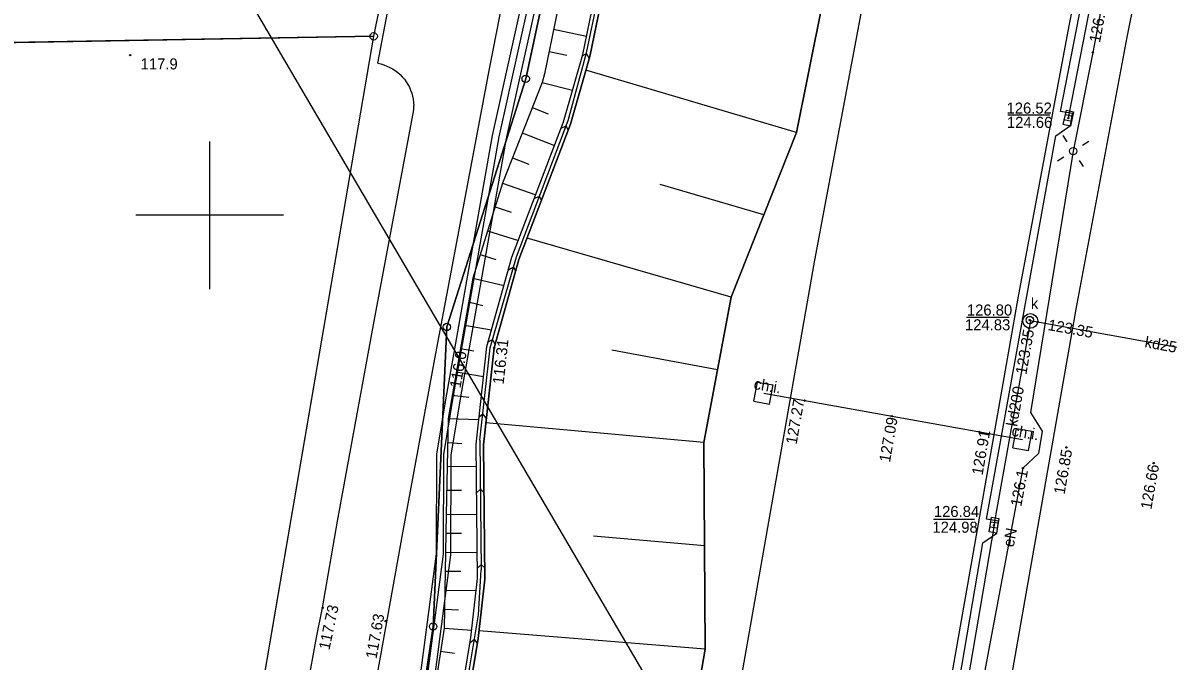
# Model space of a CAD drawing. Extents: x 6424617 to 6425697, y 5665845 to 5667190.
# Drawn here: x 6425187.4 to 6425264.9, y 5666069.8 to 5666113 of the extents above; entities that cross this region are included whole.
import ezdxf

# ---------------------------------------------------------------- set-up
doc = ezdxf.new("R2010")
doc.units = 0
for name, color, linetype in [('Warstwa 1', 7, 'Continuous'), ('Warstwa 10', 7, 'Continuous'), ('Warstwa 12', 7, 'Continuous'), ('Warstwa 13', 7, 'Continuous'), ('Warstwa 14', 7, 'Continuous'), ('Warstwa 15', 7, 'Continuous'), ('Warstwa 16', 7, 'Continuous'), ('Warstwa 2', 7, 'Continuous'), ('Warstwa 20', 7, 'Continuous'), ('Warstwa 21', 7, 'Continuous'), ('Warstwa 25', 7, 'Continuous'), ('Warstwa 4', 7, 'Continuous'), ('Warstwa 44', 7, 'Continuous'), ('Warstwa 47', 7, 'Continuous'), ('Warstwa 5', 7, 'Continuous'), ('Warstwa 6', 7, 'Continuous'), ('Warstwa 61', 7, 'Continuous'), ('Warstwa 63', 7, 'Continuous'), ('Warstwa 8', 7, 'Continuous'), ('Warstwa 9', 7, 'Continuous')]:
    doc.layers.add(name, color=color, linetype=linetype)

msp = doc.modelspace()

# ---------------------------------------------------------------- linework, layer by layer
at = {"layer": 'Warstwa 1'}
for p, q in [((6425221.4, 5666109.24), (6425235.64, 5666175.69)), ((6425221.4, 5666109.24), (6425235.64, 5666175.69)), ((6425211.111, 5666112.114), (6425211.695, 5666114.967)), ((6425211.111, 5666112.114), (6425211.695, 5666114.967)), ((6425181.795, 5666111.614), (6425211.111, 5666112.114)), ((6425181.795, 5666111.614), (6425211.111, 5666112.114)), ((6425201.568, 5666056.314), (6425211.111, 5666112.114)), ((6425201.568, 5666056.314), (6425211.111, 5666112.114)), ((6425216.06, 5666092.43), (6425221.4, 5666109.24)), ((6425216.06, 5666092.43), (6425221.4, 5666109.24)), ((6425215.14, 5666072.15), (6425216.06, 5666092.43)), ((6425215.14, 5666072.15), (6425216.06, 5666092.43)), ((6425206.5, 5666014.74), (6425215.14, 5666072.15)), ((6425206.5, 5666014.74), (6425215.14, 5666072.15))]:
    msp.add_line(p, q, dxfattribs=at)
at = {"layer": 'Warstwa 10'}
msp.add_lwpolyline([(6425214.289, 5666065.784), (6425214.58, 5666067.4), (6425215.83, 5666077.04), (6425215.86, 5666083.8), (6425216.52, 5666087.79), (6425219.61, 5666105.3), (6425228.34, 5666144.71), (6425232.26, 5666162.7), (6425238.65, 5666194.71), (6425242.26, 5666206.57), (6425245.38, 5666217.85), (6425248.88, 5666231.8), (6425253.995, 5666253.473)], dxfattribs=at)
for centre in [(6425211.111, 5666112.114), (6425211.111, 5666112.114), (6425221.4, 5666109.24), (6425216.06, 5666092.43), (6425215.14, 5666072.15)]:
    msp.add_circle(centre, 0.25, dxfattribs=at)
at = {"layer": 'Warstwa 12'}
for points in [[(6425305.48, 5666314.773), (6425305.46, 5666314.69), (6425304.78, 5666311.87), (6425300.71, 5666295.15), (6425294.99, 5666272.35), (6425290.15, 5666250.61), (6425284.71, 5666227.74), (6425279.01, 5666202.22), (6425275.47, 5666185.36), (6425276.45, 5666183.42), (6425275.83, 5666181.15), (6425274.33, 5666180.26), (6425268.32, 5666153.7), (6425265.78, 5666142.83), (6425259.79, 5666111.01), (6425258.46, 5666104.34), (6425255.58, 5666086.63), (6425256.35, 5666085.37), (6425256.11, 5666083.87), (6425255.06, 5666082.88), (6425251.757, 5666065.333)], [(6425258.14, 5666106.57), (6425258.19, 5666106.82), (6425263.47, 5666133.89), (6425263.52, 5666134.14), (6425263.57, 5666134.38), (6425269.16, 5666161.33), (6425269.22, 5666161.57), (6425269.27, 5666161.81), (6425272.07, 5666174.7), (6425272.17, 5666175.19), (6425272.66, 5666175.08), (6425289.29, 5666171.55), (6425289.53, 5666171.5), (6425289.78, 5666171.44), (6425303.715, 5666168.383)], [(6425255.56, 5666092.84), (6425255.47, 5666092.35), (6425253.14, 5666079.26), (6425253.1, 5666079.01), (6425250.781, 5666065.344)], [(6425293.76, 5666085.97), (6425293.07, 5666086.1), (6425273.37, 5666089.61), (6425273.13, 5666089.66), (6425272.88, 5666089.7), (6425256.05, 5666092.76), (6425255.56, 5666092.84)]]:
    msp.add_lwpolyline(points, dxfattribs=at)
at = {"layer": 'Warstwa 13'}
msp.add_circle((6425194.626, 5666110.845), 0.045, dxfattribs=at)
at = {"layer": 'Warstwa 14'}
for p, q in [((6425256.886, 5666106.772), (6425254.031, 5666106.772)), ((6425254.135, 5666093.08), (6425251.236, 5666093.08)), ((6425251.772, 5666079.4), (6425248.996, 5666079.4))]:
    msp.add_line(p, q, dxfattribs=at)
for centre in [(6425259.79, 5666111.01), (6425258.14, 5666106.57), (6425255.52, 5666092.9), (6425256.05, 5666092.76), (6425255.47, 5666092.35), (6425216.52, 5666087.79), (6425255.06, 5666082.88), (6425253.1, 5666079.01)]:
    msp.add_circle(centre, 0.045, dxfattribs=at)
at = {"layer": 'Warstwa 16'}
msp.add_circle((6425255.56, 5666092.84), 0.5, dxfattribs=at)
at = {"layer": 'Warstwa 2'}
msp.add_circle((6425258.46, 5666104.34), 0.25, dxfattribs=at)
at = {"layer": 'Warstwa 20'}
for points in [[(6425242.017, 5666192.651), (6425238.262, 5666193.519), (6425236.926, 5666187.131), (6425236.81, 5666174.599), (6425235.944, 5666169.883), (6425228.212, 5666136.642), (6425222.672, 5666109.583), (6425222.511, 5666108.996), (6425219.827, 5666102.172), (6425217.81, 5666095.726), (6425216.148, 5666086.233), (6425216.011, 5666079.764), (6425215.882, 5666072.043), (6425214.913, 5666065.776)], [(6425232.731, 5666065.562), (6425233.206, 5666068.64), (6425233.542, 5666070.604), (6425233.454, 5666084.61), (6425235.312, 5666094.44), (6425239.735, 5666105.594), (6425252.002, 5666166.702), (6425253.35, 5666184.874), (6425253.98, 5666187.623), (6425254.224, 5666188.644), (6425242.017, 5666192.651)]]:
    msp.add_lwpolyline(points, dxfattribs=at)
at = {"layer": 'Warstwa 21'}
for points in [[(6425231.404, 5666065.578), (6425183.221, 5666147.758), (6424929.954, 5666209.98), (6424904.26, 5666216.26)], [(6425216.753, 5666065.754), (6425217.691, 5666071.411), (6425218.143, 5666075.394), (6425218.037, 5666084.489), (6425218.767, 5666091.098), (6425220.467, 5666097.149), (6425223.953, 5666106.319), (6425225.256, 5666110.887), (6425230.409, 5666135.902), (6425237.749, 5666169.58), (6425238.564, 5666174.787), (6425239.124, 5666185.871), (6425239.762, 5666191.841), (6425240.26, 5666191.732), (6425242.017, 5666192.651)], [(6425217.263, 5666065.748), (6425218.19, 5666071.341), (6425218.643, 5666075.365), (6425218.537, 5666084.459), (6425219.265, 5666091.008), (6425220.944, 5666097), (6425224.431, 5666106.17), (6425225.734, 5666110.758), (6425230.907, 5666135.793), (6425238.248, 5666169.491), (6425239.063, 5666174.738), (6425239.624, 5666185.842), (6425240.26, 5666191.732), (6425242.017, 5666192.651)]]:
    msp.add_lwpolyline(points, dxfattribs=at)
at = {"layer": 'Warstwa 25'}
for centre in [(6425219.265, 5666091.008), (6425240.278, 5666087.448), (6425246.181, 5666086.391), (6425252.094, 5666085.334), (6425257.996, 5666084.277), (6425263.899, 5666083.22), (6425207.654, 5666073.412), (6425211.919, 5666072.515)]:
    msp.add_circle(centre, 0.045, dxfattribs=at)
at = {"layer": 'Warstwa 4'}
for p, q in [((6425258.421, 5666106.69), (6425257.931, 5666106.793)), ((6425258.349, 5666106.347), (6425257.859, 5666106.45)), ((6425253.318, 5666078.797), (6425252.825, 5666078.878)), ((6425253.375, 5666079.142), (6425252.882, 5666079.223))]:
    msp.add_line(p, q, dxfattribs=at)
for points in [[(6425258.488, 5666107.008), (6425258.282, 5666106.029), (6425257.792, 5666106.132), (6425257.998, 5666107.111)], [(6425253.428, 5666079.463), (6425253.266, 5666078.476), (6425252.772, 5666078.557), (6425252.934, 5666079.544)]]:
    msp.add_lwpolyline(points, close=True, dxfattribs=at)
for points in [[(6425258.055, 5666104.972), (6425257.786, 5666105.393)], [(6425259.092, 5666104.745), (6425259.513, 5666105.014)], [(6425257.828, 5666103.935), (6425257.407, 5666103.666)], [(6425258.865, 5666103.708), (6425259.134, 5666103.287)]]:
    msp.add_lwpolyline(points, dxfattribs=at)
msp.add_circle((6425255.52, 5666092.9), 0.25, dxfattribs=at)
at = {"layer": 'Warstwa 44'}
msp.add_lwpolyline([(6425237.51, 5666087.95), (6425255.03, 5666084.81)], dxfattribs=at)
at = {"layer": 'Warstwa 47'}
msp.add_lwpolyline([(6425284.331, 5666314.945), (6425281.592, 5666303.052), (6425274.357, 5666265.741), (6425259.987, 5666203.38), (6425255.097, 5666192.415), (6425253.98, 5666187.623), (6425253.35, 5666184.874), (6425252.002, 5666166.702), (6425239.735, 5666105.594), (6425235.312, 5666094.44), (6425233.454, 5666084.61), (6425233.542, 5666070.604), (6425233.206, 5666068.64), (6425232.731, 5666065.562)], dxfattribs=at)
at = {"layer": 'Warstwa 6'}
for points in [[(6425250.217, 5666065.351), (6425252.338, 5666077.807), (6425253.28, 5666078.48), (6425253.415, 5666079.288), (6425252.597, 5666079.423), (6425257.287, 5666105.377), (6425258.27, 5666106.069), (6425258.404, 5666106.877), (6425257.596, 5666107.012), (6425262.644, 5666132.849), (6425263.155, 5666132.86), (6425263.638, 5666133.561), (6425263.772, 5666134.359), (6425262.964, 5666134.494), (6425268.311, 5666160.286), (6425269.325, 5666161.008), (6425269.459, 5666161.805), (6425268.651, 5666161.94), (6425274.279, 5666187.727), (6425275.25, 5666188.37), (6425275.405, 5666189.167), (6425274.608, 5666189.331), (6425280.353, 5666215.016)], [(6425242.84, 5666212.49), (6425237.49, 5666195.18), (6425235.64, 5666175.69), (6425221.4, 5666109.24), (6425216.06, 5666092.43), (6425215.14, 5666072.15), (6425206.5, 5666014.74), (6425201.44, 5665996.89), (6425200.56, 5665980.59), (6425215.3, 5665971.39), (6425213.05, 5665952.08), (6425191.264, 5665958.118), (6425188.723, 5665962.219), (6425193.713, 5666002.874), (6425197.98, 5666033.305), (6425201.568, 5666056.314), (6425211.111, 5666112.114), (6425211.695, 5666114.967), (6425227.334, 5666191.99), (6425232.133, 5666212.582)], [(6425242.84, 5666212.49), (6425237.49, 5666195.18), (6425235.64, 5666175.69), (6425221.4, 5666109.24), (6425216.06, 5666092.43), (6425215.14, 5666072.15), (6425206.5, 5666014.74), (6425201.44, 5665996.89), (6425200.56, 5665980.59), (6425215.3, 5665971.39), (6425213.05, 5665952.08), (6425244.899, 5665943.26), (6425246.948, 5665948.976), (6425255.27, 5665979.789), (6425282.481, 5666076.105), (6425288.966, 5666103.799), (6425290.169, 5666109.024), (6425305.245, 5666173.41), (6425312.278, 5666201.804)]]:
    msp.add_lwpolyline(points, dxfattribs=at)
for points in [[(6425211.111, 5666112.114), (6425211.695, 5666114.967), (6425192.709, 5666114.615), (6425145.308, 5666113.965), (6425137.918, 5666113.994), (6425096.292, 5666116.295), (6425095.617, 5666113.433), (6425137.6, 5666110.878), (6425147.523, 5666111.028)], [(6425114.826, 5665981.302), (6425131.969, 5665976.435), (6425160.84, 5665968.826), (6425160.354, 5665966.672), (6425175.276, 5665962.552), (6425201.568, 5666056.314), (6425211.111, 5666112.114), (6425147.523, 5666111.028)]]:
    msp.add_lwpolyline(points, close=True, dxfattribs=at)
at = {"layer": 'Warstwa 61'}
msp.add_lwpolyline([(6425214.289, 5666065.784), (6425214.304, 5666065.867), (6425214.578, 5666067.388), (6425214.582, 5666067.413), (6425215.83, 5666077.04), (6425215.86, 5666083.8), (6425216.52, 5666087.79), (6425219.61, 5666105.3), (6425228.34, 5666144.71), (6425232.26, 5666162.7), (6425238.65, 5666194.71), (6425242.26, 5666206.57), (6425245.38, 5666217.85), (6425248.88, 5666231.8), (6425254.27, 5666254.64), (6425254.89, 5666257.65), (6425256.08, 5666263.53), (6425259.08, 5666278.27), (6425260.73, 5666285.399), (6425260.73, 5666285.401), (6425267.702, 5666315.037), (6425267.728, 5666315.146)], dxfattribs=at)
at = {"layer": 'Warstwa 63'}
for p, q in [((6425200, 5666105), (6425200, 5666095)), ((6425205, 5666100), (6425195, 5666100))]:
    msp.add_line(p, q, dxfattribs=at)
at = {"layer": 'Warstwa 8'}
for p, q in [((6425258.191, 5666112.813), (6425263.036, 5666137.383)), ((6425262.119, 5666112.062), (6425266.963, 5666136.582)), ((6425218.957, 5666109.92), (6425221.635, 5666123.656)), ((6425240.97, 5666096.949), (6425244.446, 5666115.502)), ((6425211.391, 5666110.287), (6425212.053, 5666113.726)), ((6425254.728, 5666094.389), (6425258.191, 5666112.813)), ((6425258.666, 5666093.648), (6425262.119, 5666112.062)), ((6425211.391, 5666110.287), (6425211.6, 5666110.241)), ((6425211.6, 5666110.241), (6425211.805, 5666110.179)), ((6425211.805, 5666110.179), (6425212.005, 5666110.103)), ((6425212.005, 5666110.103), (6425212.199, 5666110.012)), ((6425212.199, 5666110.012), (6425212.386, 5666109.908)), ((6425212.386, 5666109.908), (6425212.565, 5666109.791)), ((6425212.565, 5666109.791), (6425212.735, 5666109.661)), ((6425217.089, 5666100.101), (6425218.957, 5666109.92)), ((6425212.735, 5666109.661), (6425212.896, 5666109.52)), ((6425212.896, 5666109.52), (6425213.045, 5666109.367)), ((6425213.045, 5666109.367), (6425213.184, 5666109.204)), ((6425213.184, 5666109.204), (6425213.31, 5666109.031)), ((6425213.31, 5666109.031), (6425213.424, 5666108.85)), ((6425213.424, 5666108.85), (6425213.524, 5666108.661)), ((6425213.524, 5666108.661), (6425213.611, 5666108.465)), ((6425213.611, 5666108.465), (6425213.683, 5666108.264)), ((6425213.683, 5666108.264), (6425213.741, 5666108.058)), ((6425213.741, 5666108.058), (6425213.784, 5666107.848)), ((6425213.784, 5666107.848), (6425213.811, 5666107.636)), ((6425213.811, 5666107.636), (6425213.823, 5666107.422)), ((6425213.038, 5666102.905), (6425213.768, 5666106.783)), ((6425213.768, 5666106.783), (6425213.802, 5666106.995)), ((6425213.802, 5666106.995), (6425213.82, 5666107.208)), ((6425213.82, 5666107.208), (6425213.823, 5666107.422)), ((6425211.18, 5666093.075), (6425213.038, 5666102.905)), ((6425215.241, 5666090.281), (6425217.089, 5666100.101)), ((6425235.841, 5666067.742), (6425240.97, 5666096.949)), ((6425249.653, 5666065.412), (6425254.728, 5666094.389)), ((6425253.69, 5666065.309), (6425258.666, 5666093.648)), ((6425210.093, 5666087.163), (6425211.18, 5666093.075)), ((6425213.077, 5666078.486), (6425215.241, 5666090.281)), ((6425208.65, 5666079.286), (6425210.093, 5666087.163)), ((6425207.654, 5666073.412), (6425208.65, 5666079.286)), ((6425210.954, 5666066.681), (6425213.077, 5666078.486)), ((6425207.228, 5666071.409), (6425207.654, 5666073.412)), ((6425206.247, 5666065.881), (6425207.228, 5666071.409))]:
    msp.add_line(p, q, dxfattribs=at)
for points in [[(6425267.215, 5666315.152), (6425260.243, 5666285.514), (6425258.591, 5666278.376), (6425255.59, 5666263.629), (6425254.4, 5666257.75), (6425253.782, 5666254.748), (6425248.394, 5666231.918), (6425244.896, 5666217.978), (6425241.78, 5666206.709), (6425238.164, 5666194.832), (6425231.771, 5666162.802), (6425227.852, 5666144.817), (6425219.119, 5666105.398), (6425216.027, 5666087.874), (6425215.36, 5666083.842), (6425215.33, 5666077.073), (6425214.086, 5666067.477), (6425213.782, 5666065.79)], [(6425214.796, 5666065.778), (6425215.074, 5666067.323), (6425216.33, 5666077.007), (6425216.36, 5666083.758), (6425217.013, 5666087.706), (6425220.101, 5666105.202), (6425228.828, 5666144.603), (6425232.749, 5666162.598), (6425239.136, 5666194.588), (6425242.74, 5666206.431), (6425245.864, 5666217.722), (6425249.366, 5666231.682), (6425254.758, 5666254.532), (6425255.38, 5666257.55), (6425256.57, 5666263.431), (6425259.569, 5666278.164), (6425261.217, 5666285.286), (6425268.241, 5666315.14)]]:
    msp.add_lwpolyline(points, dxfattribs=at)
at = {"layer": 'Warstwa 9'}
for p, q in [((6425225.518, 5666110.996), (6425231.446, 5666139.457)), ((6425223.288, 5666112.59), (6425225.513, 5666112.135)), ((6425222.98, 5666111.086), (6425224.183, 5666110.826)), ((6425224.281, 5666106.421), (6425225.518, 5666110.996)), ((6425225.232, 5666110.801), (6425225.508, 5666110.96)), ((6425225.698, 5666110.631), (6425225.508, 5666110.96)), ((6425239.735, 5666105.594), (6425225.467, 5666109.817)), ((6425222.511, 5666108.996), (6425224.564, 5666108.462)), ((6425221.84, 5666107.29), (6425222.924, 5666106.861)), ((6425220.768, 5666097.182), (6425224.281, 5666106.421)), ((6425223.791, 5666105.892), (6425224.14, 5666106.049)), ((6425224.273, 5666105.753), (6425224.14, 5666106.049)), ((6425221.169, 5666105.584), (6425223.348, 5666104.728)), ((6425220.498, 5666103.878), (6425221.605, 5666103.466)), ((6425219.827, 5666102.172), (6425222.075, 5666101.379)), ((6425237.524, 5666100.017), (6425230.502, 5666102.075)), ((6425221.979, 5666101.125), (6425222.327, 5666101.282)), ((6425222.46, 5666100.986), (6425222.327, 5666101.282)), ((6425219.322, 5666100.56), (6425220.406, 5666100.2)), ((6425218.818, 5666098.949), (6425220.904, 5666098.298)), ((6425235.312, 5666094.44), (6425221.495, 5666098.449)), ((6425218.314, 5666097.338), (6425219.381, 5666097.009)), ((6425218.992, 5666091.013), (6425220.768, 5666097.182)), ((6425220.231, 5666096.308), (6425220.57, 5666096.496)), ((6425220.725, 5666096.217), (6425220.57, 5666096.496)), ((6425217.81, 5666095.726), (6425219.931, 5666095.241)), ((6425217.533, 5666094.144), (6425218.506, 5666093.891)), ((6425217.256, 5666092.562), (6425219.088, 5666092.242)), ((6425218.86, 5666091.429), (6425219.159, 5666091.594)), ((6425219.338, 5666091.27), (6425219.159, 5666091.594)), ((6425216.979, 5666090.979), (6425217.898, 5666090.819)), ((6425218.294, 5666084.764), (6425218.992, 5666091.013)), ((6425234.383, 5666089.525), (6425227.241, 5666090.863)), ((6425216.702, 5666089.397), (6425218.544, 5666089.075)), ((6425236.85, 5666087.4), (6425237.1, 5666088.69)), ((6425237.1, 5666088.69), (6425238.16, 5666088.51)), ((6425237.91, 5666087.2), (6425238.16, 5666088.51)), ((6425216.425, 5666087.815), (6425217.541, 5666087.68)), ((6425236.85, 5666087.4), (6425237.91, 5666087.2)), ((6425218.242, 5666086.345), (6425218.493, 5666086.545)), ((6425218.735, 5666086.242), (6425218.493, 5666086.545)), ((6425216.148, 5666086.233), (6425218.223, 5666086.174)), ((6425233.454, 5666084.61), (6425218.703, 5666085.951)), ((6425254.37, 5666084.25), (6425254.62, 5666085.56)), ((6425254.62, 5666085.56), (6425255.69, 5666085.38)), ((6425255.43, 5666084.06), (6425255.69, 5666085.38)), ((6425216.114, 5666084.616), (6425217.076, 5666084.552)), ((6425218.294, 5666084.764), (6425218.389, 5666075.978)), ((6425254.37, 5666084.25), (6425255.43, 5666084.06)), ((6425216.08, 5666082.999), (6425218.055, 5666082.987)), ((6425216.046, 5666081.382), (6425217.051, 5666081.379)), ((6425218.075, 5666081.196), (6425218.33, 5666081.456)), ((6425218.575, 5666081.216), (6425218.33, 5666081.456)), ((6425216.011, 5666079.764), (6425218.093, 5666079.724)), ((6425215.99, 5666078.477), (6425217.048, 5666078.458)), ((6425233.498, 5666077.607), (6425225.987, 5666078.256)), ((6425215.968, 5666077.19), (6425218.122, 5666077.155)), ((6425215.946, 5666075.904), (6425217.016, 5666075.886)), ((6425218.135, 5666076.101), (6425218.385, 5666076.356)), ((6425218.215, 5666072.948), (6425218.389, 5666075.978)), ((6425218.634, 5666076.112), (6425218.385, 5666076.356)), ((6425215.925, 5666074.617), (6425218.051, 5666074.582)), ((6425215.904, 5666073.33), (6425216.854, 5666073.28)), ((6425217.008, 5666065.751), (6425218.215, 5666072.948)), ((6425215.882, 5666072.043), (6425217.746, 5666071.892)), ((6425233.542, 5666070.604), (6425218.248, 5666071.857)), ((6425217.634, 5666071.069), (6425217.936, 5666071.284)), ((6425218.134, 5666071.005), (6425217.936, 5666071.284)), ((6425215.64, 5666070.476), (6425216.58, 5666070.337))]:
    msp.add_line(p, q, dxfattribs=at)
msp.add_lwpolyline([(6425232.731, 5666065.562), (6425233.206, 5666068.64), (6425233.542, 5666070.604), (6425233.454, 5666084.61), (6425235.312, 5666094.44), (6425239.735, 5666105.594), (6425252.002, 5666166.702), (6425253.35, 5666184.874), (6425253.98, 5666187.623), (6425254.224, 5666188.644), (6425242.017, 5666192.651), (6425240.26, 5666191.732), (6425239.624, 5666185.842), (6425239.063, 5666174.738), (6425238.248, 5666169.491), (6425230.907, 5666135.793), (6425225.734, 5666110.758), (6425224.431, 5666106.17), (6425220.944, 5666097), (6425219.265, 5666091.008), (6425218.537, 5666084.459), (6425218.643, 5666075.365), (6425218.19, 5666071.341), (6425217.263, 5666065.748)], close=True, dxfattribs=at)
for points in [[(6425228.212, 5666136.642), (6425222.672, 5666109.583), (6425222.511, 5666108.996), (6425219.827, 5666102.172), (6425217.81, 5666095.726), (6425216.148, 5666086.233), (6425216.011, 5666079.764), (6425215.882, 5666072.043), (6425214.913, 5666065.776)], [(6425216.753, 5666065.754), (6425217.691, 5666071.411), (6425218.143, 5666075.394), (6425218.037, 5666084.489), (6425218.767, 5666091.098), (6425220.467, 5666097.149), (6425223.953, 5666106.319), (6425225.256, 5666110.887), (6425230.409, 5666135.902)], [(6425216.753, 5666065.754), (6425217.691, 5666071.411), (6425218.143, 5666075.394), (6425218.037, 5666084.489), (6425218.767, 5666091.098), (6425220.467, 5666097.149), (6425223.953, 5666106.319), (6425225.256, 5666110.887), (6425230.409, 5666135.902)], [(6425230.907, 5666135.793), (6425225.734, 5666110.758), (6425224.431, 5666106.17), (6425220.944, 5666097), (6425219.265, 5666091.008), (6425218.537, 5666084.459), (6425218.643, 5666075.365), (6425218.19, 5666071.341), (6425217.263, 5666065.748)]]:
    msp.add_lwpolyline(points, dxfattribs=at)

# ---------------------------------------------------------------- texts
at = {"layer": 'Warstwa 13'}
msp.add_text('117.9', height=0.75, dxfattribs=at).set_placement((6425195.331, 5666109.872))
for s, rotation, p in [('kd250', 349.69333, (6425263.261, 5666091.067)), ('kd200', 79.90469, (6425254.659, 5666085.651)), ('eN', 79.33747, (6425254.426, 5666077.483))]:
    msp.add_text(s, height=0.75, rotation=rotation, dxfattribs=at).set_placement(p)
at = {"layer": 'Warstwa 14'}
for s, rotation, p in [('126.0', 79.33747, (6425260.269, 5666111.646)), ('123.35', 349.69333, (6425256.707, 5666092.229)), ('123.35', 79.90469, (6425255.286, 5666089.177)), ('116.0', 79.99064, (6425216.982, 5666088.253)), ('126.1', 79.33747, (6425254.943, 5666080.234))]:
    msp.add_text(s, height=0.75, rotation=rotation, dxfattribs=at).set_placement(p)
for s, p in [('124.66', (6425253.976, 5666105.913)), ('124.83', (6425251.136, 5666092.204)), ('124.98', (6425248.931, 5666078.497))]:
    msp.add_text(s, height=0.75, dxfattribs=at).set_placement(p)
at = {"layer": 'Warstwa 15'}
for s, p in [('126.52', (6425253.948, 5666106.879)), ('126.80', (6425251.262, 5666093.204)), ('126.84', (6425249.028, 5666079.563))]:
    msp.add_text(s, height=0.75, dxfattribs=at).set_placement(p)
at = {"layer": 'Warstwa 25'}
for s, rotation, p in [('116.31', 83.65757, (6425219.902, 5666088.52)), ('127.27', 80.0422, (6425239.736, 5666084.446)), ('127.09', 80.0422, (6425246.055, 5666083.229)), ('126.91', 80.0422, (6425252.324, 5666082.359)), ('126.85', 80.0422, (6425257.872, 5666081.053)), ('126.66', 80.0422, (6425263.751, 5666080.039)), ('117.73', 77.99102, (6425208.112, 5666070.522)), ('117.63', 79.80729, (6425211.297, 5666069.921))]:
    msp.add_text(s, height=0.75, rotation=rotation, dxfattribs=at).set_placement(p)
at = {"layer": 'Warstwa 5'}
msp.add_text('k', height=0.75, dxfattribs=at).set_placement((6425255.593, 5666093.656))
at = {"layer": 'Warstwa 9'}
for rotation, p in [(350.36369, (6425236.798, 5666088.233)), (350.44964, (6425254.251, 5666085.061))]:
    msp.add_text('ch.i.', height=0.75, rotation=rotation, dxfattribs=at).set_placement(p)

doc.saveas('drawing.dxf')
